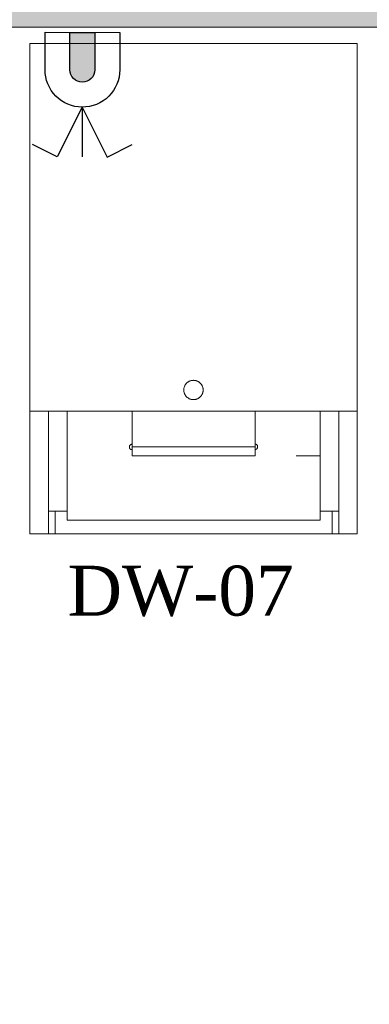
# Model space of a CAD drawing. Extents: x 3940905 to 4145695, y 925352 to 1109797.
# Tile 968 of 1056: x 4061964 to 4062398, y 1100700 to 1101924. Entities that reach past the tile are written whole.
import ezdxf

# ---------------------------------------------------------------- set-up
doc = ezdxf.new("R2010")
doc.units = 0
doc.header["$LTSCALE"] = 750
doc.header["$MEASUREMENT"] = 0
doc.linetypes.add('DASHED', pattern=[0.75, 0.5, -0.25])
for name, color, linetype, lineweight in [('CKD Equipments', 252, 'CONTINUOUS', 0), ('CKD-Electrical Point', 7, 'CONTINUOUS', 25), ('HATCH', 7, 'CONTINUOUS', 0), ('wall', 7, 'CONTINUOUS', 25)]:
    doc.layers.add(name, color=color, linetype=linetype, lineweight=lineweight)
doc.layers.add('PDF_A - TEXT', color=7, linetype='CONTINUOUS')
doc.styles.add('CKD_Dimension Text', font='BOOKOS.TTF')

# ---------------------------------------------------------------- blocks, each defined once
blk = doc.blocks.new('A$C18A26B62')
at = {"layer": 'CKD-Electrical Point'}
blk.add_hatch(color=1, dxfattribs=at).paths.add_polyline_path([(15.5, 0), (-15.5, 0), (-15.5, -46.4, 0.414214), (0, -61.9, 0.414214), (15.5, -46.4)])
at = {"layer": 'CKD-Electrical Point', "color": 1}
for p, q in [((0, -92.9), (-31, -154.8)), ((0, -92.9), (0, -154.8)), ((0, -92.9), (31, -154.8)), ((-31, -154.8), (-61.9, -139.3)), ((31, -154.8), (61.9, -139.3))]:
    blk.add_line(p, q, dxfattribs=at)
blk.add_lwpolyline([(-46.4, 0), (46.4, 0), (46.4, -46.4, -0.414214), (0, -92.9), (0, -92.9, -0.414214), (-46.4, -46.4), (-46.4, 0)], format="xyb", dxfattribs=at)
blk.add_lwpolyline([(-15.5, 0), (15.5, 0), (15.5, -46.4, -0.414214), (0, -61.9, -0.414214), (-15.5, -46.4)], format="xyb", close=True, dxfattribs=at)

msp = doc.modelspace()

# ---------------------------------------------------------------- hatches: boundary and pattern name
at = {"layer": 'HATCH'}
h = msp.add_hatch(color=8, dxfattribs=at)
h.dxf.hatch_style = 1
h.paths.add_polyline_path([(4072393.8, 1102144.6), (4059798.8, 1102144.6), (4059798.8, 1088099.6), (4059668.8, 1088099.6), (4059668.8, 1074136.6), (4059831.8, 1074136.6), (4059831.8, 1067612.6), (4060288.8, 1067612.6), (4060288.8, 1072186.6), (4060288.8, 1074299.6), (4059898.8, 1074299.6), (4059898.8, 1087869.6), (4060023.8, 1087869.6), (4060023.8, 1101914.6), (4072393.8, 1101914.6)])

# ---------------------------------------------------------------- linework, layer by layer
at = {"layer": 'CKD Equipments', "linetype": 'DASHED', "ltscale": 25}
for p, q in [((4062383.1, 1101894.4), (4061976.6, 1101894.4)), ((4061976.6, 1101894.4), (4061976.6, 1101437.5)), ((4062383.1, 1101437.5), (4062383.1, 1101894.4)), ((4061976.6, 1101437.5), (4062383.1, 1101437.5)), ((4061976.6, 1101437.5), (4061976.6, 1101284.8)), ((4062000, 1101437.5), (4062000, 1101284.8)), ((4062022.9, 1101437.5), (4062022.9, 1101302.1)), ((4062256.4, 1101437.5), (4062103.8, 1101437.5)), ((4062103.8, 1101437.5), (4062103.8, 1101382)), ((4062256.4, 1101382), (4062256.4, 1101437.5)), ((4062337.3, 1101437.5), (4062337.3, 1101302.1)), ((4062360.2, 1101437.5), (4062360.2, 1101284.8)), ((4062383.1, 1101437.5), (4062383.1, 1101284.8)), ((4062103.8, 1101393.2), (4062256.4, 1101393.2)), ((4062103.8, 1101382), (4062256.4, 1101382)), ((4062307.3, 1101382), (4062337.3, 1101382)), ((4062000, 1101313.3), (4062022.9, 1101313.3)), ((4062008.1, 1101313.3), (4062008.1, 1101284.8)), ((4062360.2, 1101313.3), (4062337.3, 1101313.3)), ((4062352.1, 1101313.3), (4062352.1, 1101284.8)), ((4062022.9, 1101302.1), (4062337.3, 1101302.1)), ((4062383.1, 1101284.8), (4061976.6, 1101284.8))]:
    msp.add_line(p, q, dxfattribs=at)
msp.add_circle((4062179.8, 1101463.7), 12, dxfattribs=at)
for points in [[(4062103.5, 1101396.3), (4062101.7, 1101396.3), (4062100.2, 1101394.8), (4062100.2, 1101393), (4062100.2, 1101391.1), (4062101.7, 1101389.7), (4062103.5, 1101389.7), (4062103.5, 1101389.7), (4062103.5, 1101389.7), (4062103.5, 1101389.7)], [(4062256.2, 1101389.7), (4062258, 1101389.7), (4062259.5, 1101391.1), (4062259.5, 1101393), (4062259.5, 1101394.8), (4062258, 1101396.3), (4062256.2, 1101396.3), (4062256.2, 1101396.3), (4062256.2, 1101396.3), (4062256.2, 1101396.3)]]:
    msp.add_open_spline(points, degree=3, knots=[0, 0, 0, 0, 1, 1, 1, 1.25, 1.5, 1.75, 2, 2, 2, 2], dxfattribs=at)
at = {"layer": 'wall', "lineweight": 0, "ltscale": 2}
msp.add_lwpolyline([(4072393.8, 1102144.6), (4059798.8, 1102144.6), (4059798.8, 1088099.6), (4059668.8, 1088099.6), (4059668.8, 1074136.6), (4059831.8, 1074136.6), (4059831.8, 1067612.6), (4060288.8, 1067612.6), (4060288.8, 1074299.6), (4059898.8, 1074299.6), (4059898.8, 1087869.6), (4060023.8, 1087869.6), (4060023.8, 1101914.6), (4072393.8, 1101914.6)], close=True, dxfattribs=at)

# ---------------------------------------------------------------- block references
at = {"layer": 'CKD-Electrical Point', "color": 2, "lineweight": 50, "extrusion": (0, 0, -1), "xscale": -1, "zscale": -1, "rotation": 0.1398112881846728}
msp.add_blockref('A$C18A26B62', (-4062042, 1101908), dxfattribs=at)

# ---------------------------------------------------------------- texts
at = {"layer": 'PDF_A - TEXT', "insert": (4062023.6, 1101245.3), "char_height": 61.96, "width": 784.973, "attachment_point": 1, "style": 'CKD_Dimension Text'}
msp.add_mtext('DW-07', dxfattribs=at)

doc.saveas('drawing.dxf')
